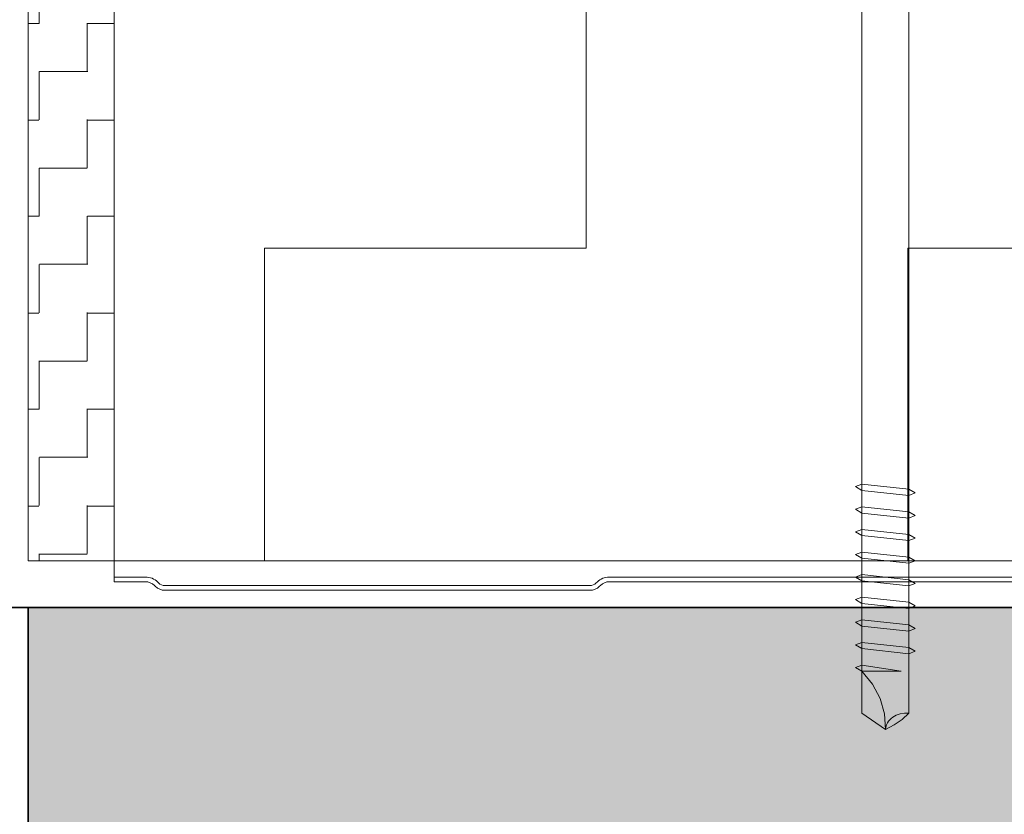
# Model space of a CAD drawing. Header units: metres. Extents: x 1316.5 to 1415.3, y -94.1 to -52.
# Tile 478 of 656: x 1400.7465 to 1400.8613, y -70.9785 to -70.8858. Entities that reach past the tile are written whole.
import ezdxf

# ---------------------------------------------------------------- set-up
doc = ezdxf.new("R2010")
doc.units = ezdxf.units.M
doc.header["$PDMODE"] = 65
doc.linetypes.add('AUSGEZOGEN', pattern=[0])
doc.linetypes.add('STRICHPUNKT2_S5', pattern=[0.09999999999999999, 0.07, -0.01, 0.01, -0.01])
doc.layers.add('XR$4$_42143', color=7, linetype='Continuous')
doc.layers.add('XR$4$_42154', color=7, linetype='Continuous')
for name, color, linetype, lineweight in [('XR$4$Achsen', 4, 'AUSGEZOGEN', 13), ('XR$4$Maßlinie 1_50', 7, 'AUSGEZOGEN', 25), ('XR$4$Muster', 4, 'AUSGEZOGEN', 13), ('XR$4$Möblierung', 4, 'AUSGEZOGEN', 13), ('XR$4$STANDARD_1', 7, 'AUSGEZOGEN', 25), ('XR$4$Wand Mauerwerk nt', 7, 'AUSGEZOGEN', 25), ('XR$4$Wand Mauerwerk tr_1', 42, 'AUSGEZOGEN', 18)]:
    doc.layers.add(name, color=color, linetype=linetype, lineweight=lineweight)
doc.styles.add('ARIAL', font='arial.ttf')
doc.dimstyles.new('DIMSTYLE_4', dxfattribs={"dimtxt": 0.04, "dimasz": 0.03, "dimexe": 0, "dimexo": 1e-06, "dimgap": 0.02, "dimtad": 2, "dimdec": 1, "dimlfac": 100, "dimrnd": 0.5, "dimzin": 4, "dimdsep": 46, "dimtxsty": 'ARIAL', "dimblk1": 'ALL_ML_KREIS', "dimblk2": 'ALL_ML_KREIS', "dimsah": 1, "dimcen": 0, "dimse1": 1, "dimse2": 1, "dimclrd": 7, "dimclre": 7, "dimclrt": 7, "dimadec": 0, "dimazin": 0, "dimtfac": 1, "dimtdec": 0, "dimtix": 1, "dimtmove": 2, "dimatfit": 3, "dimfxl": 0, "dimtzin": 0, "dimlwd": 0, "dimlwe": 25, "dimarcsym": 0})

# ---------------------------------------------------------------- blocks, each defined once
blk = doc.blocks.new('COMPLEXOBJECT_71')
at = {"layer": 'XR$4$STANDARD_1', "linetype": 'AUSGEZOGEN', "lineweight": 35, "transparency": 33554687}
h = blk.add_hatch(color=7, dxfattribs=at)
h.set_gradient(color2=(0, 0, 0), one_color=1)
h.paths.add_polyline_path([(1400.838627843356, -70.80241521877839), (1400.838627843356, -70.80432811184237), (1400.856228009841, -70.80241521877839)], flags=0)
h = blk.add_hatch(color=7, dxfattribs=at)
h.set_gradient(color2=(0, 0, 0), one_color=1)
h.paths.add_polyline_path([(1400.838627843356, -70.80432811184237), (1400.856228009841, -70.80432811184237), (1400.856228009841, -70.80241521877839)], flags=0)
at = {"layer": 'XR$4$STANDARD_1', "color": 7, "linetype": 'AUSGEZOGEN', "lineweight": 13, "transparency": 33554687}
for p, q in [((1400.841927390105, -70.79715024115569), (1400.841927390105, -70.80145748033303)), ((1400.847430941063, -70.79715024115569), (1400.841927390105, -70.79715024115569)), ((1400.844404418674, -70.79715024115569), (1400.844404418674, -70.80145748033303)), ((1400.852927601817, -70.79715024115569), (1400.847430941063, -70.79715024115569)), ((1400.85045401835, -70.79715024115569), (1400.85045401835, -70.80145748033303)), ((1400.852927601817, -70.80145748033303), (1400.852927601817, -70.79715024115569)), ((1400.838629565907, -70.80241349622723), (1400.841927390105, -70.80145748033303)), ((1400.841927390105, -70.80145748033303), (1400.852927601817, -70.80145748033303)), ((1400.856229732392, -70.80241349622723), (1400.852927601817, -70.80145748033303)), ((1400.838629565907, -70.80432897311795), (1400.838629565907, -70.80241349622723)), ((1400.838629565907, -70.80241349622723), (1400.856229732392, -70.80241349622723)), ((1400.856229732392, -70.80241349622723), (1400.856229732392, -70.80432897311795)), ((1400.856229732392, -70.80432897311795), (1400.838629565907, -70.80432897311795)), ((1400.844679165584, -70.80432897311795), (1400.844679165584, -70.80546844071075)), ((1400.85017927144, -70.80606142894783), (1400.85017927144, -70.80432897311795)), ((1400.844679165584, -70.80546844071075), (1400.843963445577, -70.80575438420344)), ((1400.85017927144, -70.80606142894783), (1400.844679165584, -70.80546844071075)), ((1400.843963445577, -70.80575438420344), (1400.844679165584, -70.80619535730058)), ((1400.844679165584, -70.80619191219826), (1400.844679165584, -70.80810394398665)), ((1400.844679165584, -70.80619535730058), (1400.85017927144, -70.80677757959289)), ((1400.850894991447, -70.80649163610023), (1400.85017927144, -70.80606142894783)), ((1400.85017927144, -70.80677757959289), (1400.850894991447, -70.80649163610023)), ((1400.85017927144, -70.8086930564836), (1400.85017927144, -70.80677757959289)), ((1400.844679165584, -70.80810394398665), (1400.843963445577, -70.80838945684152)), ((1400.843963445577, -70.80838945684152), (1400.844679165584, -70.80883042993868)), ((1400.85017927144, -70.80869650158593), (1400.844679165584, -70.80810394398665)), ((1400.844679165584, -70.80882698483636), (1400.844679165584, -70.81074246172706)), ((1400.844679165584, -70.80883042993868), (1400.85017927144, -70.80941609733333)), ((1400.850894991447, -70.80912670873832), (1400.85017927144, -70.80869650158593)), ((1400.85017927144, -70.80941609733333), (1400.850894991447, -70.80912670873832)), ((1400.85017927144, -70.81132812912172), (1400.85017927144, -70.80941609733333)), ((1400.844679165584, -70.81074246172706), (1400.843963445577, -70.81102840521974)), ((1400.843963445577, -70.81102840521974), (1400.844679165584, -70.81146937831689)), ((1400.85017927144, -70.81133544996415), (1400.844679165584, -70.81074246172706)), ((1400.844679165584, -70.81146593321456), (1400.844679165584, -70.81337796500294)), ((1400.844679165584, -70.81146937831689), (1400.85017927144, -70.81205160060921)), ((1400.850894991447, -70.81176565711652), (1400.85017927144, -70.81133544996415)), ((1400.85017927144, -70.81205160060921), (1400.850894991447, -70.81176565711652)), ((1400.85017927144, -70.81396707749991), (1400.85017927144, -70.81205160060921)), ((1400.844679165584, -70.81337796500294), (1400.843963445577, -70.81366347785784)), ((1400.85017927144, -70.81397052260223), (1400.844679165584, -70.81337796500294)), ((1400.843963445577, -70.81366347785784), (1400.844679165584, -70.81410445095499)), ((1400.844679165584, -70.81410100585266), (1400.844679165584, -70.81601648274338)), ((1400.844679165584, -70.81410445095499), (1400.85017927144, -70.81469011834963)), ((1400.850894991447, -70.81440116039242), (1400.85017927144, -70.81397052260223)), ((1400.85017927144, -70.81469011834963), (1400.850894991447, -70.81440116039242)), ((1400.85017927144, -70.96668501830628), (1400.85017927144, -70.81469011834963)), ((1400.844679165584, -70.81601648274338), (1400.843963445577, -70.81629898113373)), ((1400.843963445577, -70.81629898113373), (1400.844679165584, -70.81673995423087)), ((1400.849255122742, -70.81673995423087), (1400.844679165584, -70.81601648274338)), ((1400.844679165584, -70.81673995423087), (1400.844679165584, -70.96668501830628)), ((1400.844679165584, -70.81673995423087), (1400.849255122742, -70.81673995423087)), ((1400.844679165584, -70.93999021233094), (1400.843963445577, -70.94027572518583)), ((1400.843963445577, -70.94027572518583), (1400.844679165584, -70.94071669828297)), ((1400.85017927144, -70.94058276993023), (1400.844679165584, -70.93999021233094)), ((1400.844679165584, -70.94071325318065), (1400.844679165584, -70.94262528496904)), ((1400.844679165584, -70.94071669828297), (1400.85017927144, -70.9413023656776)), ((1400.850894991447, -70.94101297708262), (1400.85017927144, -70.94058276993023)), ((1400.85017927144, -70.9413023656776), (1400.850894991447, -70.94101297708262)), ((1400.85017927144, -70.94321439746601), (1400.85017927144, -70.9413023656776)), ((1400.844679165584, -70.94262528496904), (1400.843963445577, -70.94291467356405)), ((1400.843963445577, -70.94291467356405), (1400.844679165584, -70.94335564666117)), ((1400.85017927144, -70.94322171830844), (1400.844679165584, -70.94262528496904)), ((1400.844679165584, -70.94334875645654), (1400.844679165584, -70.94526423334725)), ((1400.844679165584, -70.94335564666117), (1400.85017927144, -70.94393786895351)), ((1400.850894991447, -70.94365192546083), (1400.85017927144, -70.94322171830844)), ((1400.85017927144, -70.94393786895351), (1400.850894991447, -70.94365192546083)), ((1400.85017927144, -70.94585334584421), (1400.85017927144, -70.94393786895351)), ((1400.844679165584, -70.94526423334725), (1400.843963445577, -70.94554974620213)), ((1400.843963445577, -70.94554974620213), (1400.844679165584, -70.94599071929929)), ((1400.85017927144, -70.94585679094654), (1400.844679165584, -70.94526423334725)), ((1400.844679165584, -70.94598727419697), (1400.844679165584, -70.94790275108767)), ((1400.844679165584, -70.94599071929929), (1400.85017927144, -70.9465729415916)), ((1400.850894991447, -70.94628699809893), (1400.85017927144, -70.94585679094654)), ((1400.85017927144, -70.9465729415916), (1400.850894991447, -70.94628699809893)), ((1400.85017927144, -70.94848841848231), (1400.85017927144, -70.9465729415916)), ((1400.844679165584, -70.94790275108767), (1400.843963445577, -70.94818869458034)), ((1400.85017927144, -70.94849573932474), (1400.844679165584, -70.94790275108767)), ((1400.843963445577, -70.94818869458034), (1400.844679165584, -70.9486296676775)), ((1400.844679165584, -70.9486296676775), (1400.85017927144, -70.94921188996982)), ((1400.850894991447, -70.94892594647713), (1400.85017927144, -70.94849573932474)), ((1400.85017927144, -70.94921188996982), (1400.850894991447, -70.94892594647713)), ((1400.844679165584, -70.95053825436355), (1400.843963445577, -70.95082376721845)), ((1400.843963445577, -70.95082376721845), (1400.844679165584, -70.9512647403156)), ((1400.85017927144, -70.95113081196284), (1400.844679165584, -70.95053825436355)), ((1400.844679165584, -70.95125785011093), (1400.844679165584, -70.95317332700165)), ((1400.844679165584, -70.9512647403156), (1400.85017927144, -70.9518469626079)), ((1400.850894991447, -70.95156101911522), (1400.85017927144, -70.95113081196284)), ((1400.85017927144, -70.9518469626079), (1400.850894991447, -70.95156101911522)), ((1400.85017927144, -70.95376243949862), (1400.85017927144, -70.9518469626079)), ((1400.844679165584, -70.95317332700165), (1400.843963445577, -70.95345927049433)), ((1400.843963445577, -70.95345927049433), (1400.844679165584, -70.95390024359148)), ((1400.85017927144, -70.95376588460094), (1400.844679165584, -70.95317332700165)), ((1400.844679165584, -70.95389679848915), (1400.844679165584, -70.95581227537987)), ((1400.844679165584, -70.95390024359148), (1400.85017927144, -70.95448591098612)), ((1400.850894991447, -70.95419652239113), (1400.85017927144, -70.95376588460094)), ((1400.85017927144, -70.95448591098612), (1400.850894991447, -70.95419652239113)), ((1400.85017927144, -70.95639794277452), (1400.85017927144, -70.95448591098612)), ((1400.844679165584, -70.95581227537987), (1400.843963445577, -70.95609778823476)), ((1400.85017927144, -70.95640483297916), (1400.844679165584, -70.95581227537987)), ((1400.843963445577, -70.95609778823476), (1400.844679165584, -70.95653876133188)), ((1400.844679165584, -70.95653531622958), (1400.844679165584, -70.95844734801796)), ((1400.844679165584, -70.95653876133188), (1400.85017927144, -70.95712098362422)), ((1400.850894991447, -70.95683547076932), (1400.85017927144, -70.95640483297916)), ((1400.85017927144, -70.95712098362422), (1400.850894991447, -70.95683547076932)), ((1400.85017927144, -70.95903646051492), (1400.85017927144, -70.95712098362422)), ((1400.844679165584, -70.95844734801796), (1400.843963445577, -70.95873673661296)), ((1400.843963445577, -70.95873673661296), (1400.844679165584, -70.9591742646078)), ((1400.85017927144, -70.95904033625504), (1400.844679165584, -70.95844734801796)), ((1400.844679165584, -70.95917081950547), (1400.844679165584, -70.96108629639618)), ((1400.844679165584, -70.9591742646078), (1400.85017927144, -70.95975993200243)), ((1400.850894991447, -70.95947398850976), (1400.85017927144, -70.95904033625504)), ((1400.85017927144, -70.95975993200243), (1400.850894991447, -70.95947398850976)), ((1400.844679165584, -70.96108629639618), (1400.843963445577, -70.96137180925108)), ((1400.843963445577, -70.96137180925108), (1400.844679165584, -70.96180933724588)), ((1400.849255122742, -70.96180933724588), (1400.844679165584, -70.96108629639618)), ((1400.844679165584, -70.96180933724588), (1400.849255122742, -70.96180933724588)), ((1400.845924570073, -70.9633122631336), (1400.844679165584, -70.9618127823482)), ((1400.846824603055, -70.9649913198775), (1400.845924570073, -70.9633122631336)), ((1400.847328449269, -70.96676942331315), (1400.846824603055, -70.9649913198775)), ((1400.844679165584, -70.96668501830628), (1400.847430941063, -70.96860049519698)), ((1400.847430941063, -70.96860049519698), (1400.847328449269, -70.96676942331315)), ((1400.84794598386, -70.96746447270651), (1400.847801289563, -70.96763026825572)), ((1400.848112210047, -70.96730944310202), (1400.84794598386, -70.96746447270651)), ((1400.848295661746, -70.96716819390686), (1400.848112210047, -70.96730944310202)), ((1400.848492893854, -70.96704115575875), (1400.848295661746, -70.96716819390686)), ((1400.848447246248, -70.9680781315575), (1400.849371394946, -70.96743605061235)), ((1400.848708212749, -70.96693177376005), (1400.848492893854, -70.96704115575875)), ((1400.849174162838, -70.96676942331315), (1400.848708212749, -70.96693177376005)), ((1400.849671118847, -70.9666884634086), (1400.849174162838, -70.96676942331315)), ((1400.849371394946, -70.96743605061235), (1400.85017927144, -70.96668501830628)), ((1400.85017927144, -70.96668501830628), (1400.849671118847, -70.9666884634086)), ((1400.847430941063, -70.96860049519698), (1400.848447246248, -70.9680781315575)), ((1400.847469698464, -70.96832531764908), (1400.847430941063, -70.96860049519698)), ((1400.847550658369, -70.9680604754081), (1400.847469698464, -70.96832531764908)), ((1400.847678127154, -70.96781027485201), (1400.847550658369, -70.9680604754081)), ((1400.847801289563, -70.96763026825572), (1400.847678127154, -70.96781027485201))]:
    blk.add_line(p, q, dxfattribs=at)
blk = doc.blocks.new('ALL_ML_KREIS')
at = {"color": 0, "linetype": 'ByBlock', "lineweight": -2}
for p, q in [((0, -0.5), (0, 0.5)), ((-1, 0), (0.5, 0))]:
    blk.add_line(p, q, dxfattribs=at)
blk.add_circle((0, 0), 0.15, dxfattribs=at)
blk = doc.blocks.new('*D460')
at = {"layer": 'DEFPOINTS', "color": 7, "linetype": 'AUSGEZOGEN', "lineweight": 25, "transparency": 33554687}
for p in [(1400.853245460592, -70.95436920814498), (1400.480862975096, -71.35436920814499), (1400.938092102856, -71.35436920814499)]:
    blk.add_point(p, dxfattribs=at)
at = {"layer": 'XR$4$Maßlinie 1_50', "color": 7, "linetype": 'AUSGEZOGEN', "lineweight": -2, "transparency": 33554687}
blk.add_line((1400.480862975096, -71.35436920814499), (1400.480862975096, -70.95436920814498), dxfattribs=at)
at = {"layer": 'XR$4$Maßlinie 1_50', "color": 7, "linetype": 'AUSGEZOGEN', "lineweight": 25, "transparency": 33554687, "xscale": 0.03, "yscale": 0.03, "zscale": 0.03}
for p, rotation in [((1400.480862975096, -70.95436920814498), 90), ((1400.480862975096, -71.35436920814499), 270)]:
    blk.add_blockref('ALL_ML_KREIS', p, dxfattribs=dict(at, rotation=rotation))
at = {"layer": 'XR$4$Maßlinie 1_50', "color": 7, "linetype": 'AUSGEZOGEN', "lineweight": 25, "transparency": 33554687, "insert": (1400.450180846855, -71.15610999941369), "char_height": 0.04, "width": 0.16, "attachment_point": 5, "rotation": 90, "style": 'ARIAL'}
blk.add_mtext('\\A1;{\\A1;{40\\H0.026400;\\S^ ;}}', dxfattribs=at)
blk = doc.blocks.new('*D461')
at = {"layer": 'DEFPOINTS', "color": 7, "linetype": 'AUSGEZOGEN', "lineweight": 25, "transparency": 33554687}
for p in [(1400.769759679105, -70.80436920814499), (1400.480862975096, -70.95436920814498), (1400.853245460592, -70.95436920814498)]:
    blk.add_point(p, dxfattribs=at)
at = {"layer": 'XR$4$Maßlinie 1_50', "color": 7, "linetype": 'AUSGEZOGEN', "lineweight": -2, "transparency": 33554687}
blk.add_line((1400.480862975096, -70.95436920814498), (1400.480862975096, -70.80436920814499), dxfattribs=at)
at = {"layer": 'XR$4$Maßlinie 1_50', "color": 7, "linetype": 'AUSGEZOGEN', "lineweight": 25, "transparency": 33554687, "xscale": 0.03, "yscale": 0.03, "zscale": 0.03}
for p, rotation in [((1400.480862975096, -70.80436920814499), 90), ((1400.480862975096, -70.95436920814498), 270)]:
    blk.add_blockref('ALL_ML_KREIS', p, dxfattribs=dict(at, rotation=rotation))
at = {"layer": 'XR$4$Maßlinie 1_50', "color": 7, "linetype": 'AUSGEZOGEN', "lineweight": 25, "transparency": 33554687, "insert": (1400.450180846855, -70.88132828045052), "char_height": 0.04, "width": 0.16, "attachment_point": 5, "rotation": 90, "style": 'ARIAL'}
blk.add_mtext('\\A1;{\\A1;{15\\H0.026400;\\S^ ;}}', dxfattribs=at)
blk = doc.blocks.new('*D470')
at = {"layer": 'DEFPOINTS', "color": 7, "linetype": 'AUSGEZOGEN', "lineweight": 25, "transparency": 33554687}
for p in [(1400.597467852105, -70.68769531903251), (1400.747467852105, -70.8075176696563), (1400.597467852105, -71.15848585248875)]:
    blk.add_point(p, dxfattribs=at)
at = {"layer": 'XR$4$Maßlinie 1_50', "color": 7, "linetype": 'AUSGEZOGEN', "lineweight": -2, "transparency": 33554687}
blk.add_line((1400.597467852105, -70.68769531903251), (1400.747467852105, -70.68769531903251), dxfattribs=at)
at = {"layer": 'XR$4$Maßlinie 1_50', "color": 7, "linetype": 'AUSGEZOGEN', "lineweight": 25, "transparency": 33554687, "xscale": 0.03, "yscale": 0.03, "zscale": 0.03, "rotation": 180}
blk.add_blockref('ALL_ML_KREIS', (1400.597467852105, -70.68769531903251), dxfattribs=at)
at = {"layer": 'XR$4$Maßlinie 1_50', "color": 7, "linetype": 'AUSGEZOGEN', "lineweight": 25, "transparency": 33554687, "xscale": 0.03, "yscale": 0.03, "zscale": 0.03}
blk.add_blockref('ALL_ML_KREIS', (1400.747467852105, -70.68769531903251), dxfattribs=at)
at = {"layer": 'XR$4$Maßlinie 1_50', "color": 7, "linetype": 'AUSGEZOGEN', "lineweight": 25, "transparency": 33554687, "insert": (1400.670508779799, -70.65701319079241), "char_height": 0.04, "width": 0.16, "attachment_point": 5, "style": 'ARIAL'}
blk.add_mtext('\\A1;{\\A1;{15\\H0.026400;\\S^ ;}}', dxfattribs=at)
blk = doc.blocks.new('*D472')
at = {"layer": 'DEFPOINTS', "color": 7, "linetype": 'AUSGEZOGEN', "lineweight": 25, "transparency": 33554687}
for p in [(1400.757468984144, -70.68769531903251), (1400.757468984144, -70.8075176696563), (1401.696456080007, -70.95436920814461)]:
    blk.add_point(p, dxfattribs=at)
at = {"layer": 'XR$4$Maßlinie 1_50', "color": 7, "linetype": 'AUSGEZOGEN', "lineweight": -2, "transparency": 33554687}
blk.add_line((1400.757468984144, -70.68769531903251), (1401.696456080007, -70.68769531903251), dxfattribs=at)
at = {"layer": 'XR$4$Maßlinie 1_50', "color": 7, "linetype": 'AUSGEZOGEN', "lineweight": 25, "transparency": 33554687, "xscale": 0.03, "yscale": 0.03, "zscale": 0.03, "rotation": 180}
blk.add_blockref('ALL_ML_KREIS', (1400.757468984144, -70.68769531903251), dxfattribs=at)
at = {"layer": 'XR$4$Maßlinie 1_50', "color": 7, "linetype": 'AUSGEZOGEN', "lineweight": 25, "transparency": 33554687, "xscale": 0.03, "yscale": 0.03, "zscale": 0.03}
blk.add_blockref('ALL_ML_KREIS', (1401.696456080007, -70.68769531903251), dxfattribs=at)
at = {"layer": 'XR$4$Maßlinie 1_50', "color": 7, "linetype": 'AUSGEZOGEN', "lineweight": 25, "transparency": 33554687, "insert": (1401.225235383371, -70.65701319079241), "char_height": 0.04, "width": 0.16, "attachment_point": 5, "style": 'ARIAL'}
blk.add_mtext('\\A1;{\\A1;{94\\H0.026400;\\S^ ;}}', dxfattribs=at)
blk = doc.blocks.new('*D482')
at = {"layer": 'DEFPOINTS', "color": 7, "linetype": 'AUSGEZOGEN', "lineweight": 25, "transparency": 33554687}
for p in [(1400.747467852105, -70.95436920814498), (1400.694194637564, -71.12936877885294), (1400.742025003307, -71.12936877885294)]:
    blk.add_point(p, dxfattribs=at)
at = {"layer": 'XR$4$Maßlinie 1_50', "color": 7, "linetype": 'AUSGEZOGEN', "lineweight": -2, "transparency": 33554687}
blk.add_line((1400.694194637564, -71.12936877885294), (1400.694194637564, -70.95436920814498), dxfattribs=at)
at = {"layer": 'XR$4$Maßlinie 1_50', "color": 7, "linetype": 'AUSGEZOGEN', "lineweight": 25, "transparency": 33554687, "xscale": 0.03, "yscale": 0.03, "zscale": 0.03}
for p, rotation in [((1400.694194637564, -70.95436920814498), 90), ((1400.694194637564, -71.12936877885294), 270)]:
    blk.add_blockref('ALL_ML_KREIS', p, dxfattribs=dict(at, rotation=rotation))
at = {"layer": 'XR$4$Maßlinie 1_50', "color": 7, "linetype": 'AUSGEZOGEN', "lineweight": 25, "transparency": 33554687, "insert": (1400.664194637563, -71.02559887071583), "char_height": 0.04, "width": 0.16, "attachment_point": 5, "rotation": 90, "style": 'ARIAL'}
blk.add_mtext('\\A1;{\\A1;{17\\H0.026400;\\S5^ ;}}', dxfattribs=at)
blk = doc.blocks.new('*D483')
at = {"layer": 'DEFPOINTS', "color": 7, "linetype": 'AUSGEZOGEN', "lineweight": 25, "transparency": 33554687}
for p in [(1400.742025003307, -70.80440478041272), (1400.694194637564, -70.95436920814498), (1400.747467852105, -70.95436920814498)]:
    blk.add_point(p, dxfattribs=at)
at = {"layer": 'XR$4$Maßlinie 1_50', "color": 7, "linetype": 'AUSGEZOGEN', "lineweight": -2, "transparency": 33554687}
blk.add_line((1400.694194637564, -70.95436920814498), (1400.694194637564, -70.80440478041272), dxfattribs=at)
at = {"layer": 'XR$4$Maßlinie 1_50', "color": 7, "linetype": 'AUSGEZOGEN', "lineweight": 25, "transparency": 33554687, "xscale": 0.03, "yscale": 0.03, "zscale": 0.03}
for p, rotation in [((1400.694194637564, -70.80440478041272), 90), ((1400.694194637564, -70.95436920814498), 270)]:
    blk.add_blockref('ALL_ML_KREIS', p, dxfattribs=dict(at, rotation=rotation))
at = {"layer": 'XR$4$Maßlinie 1_50', "color": 7, "linetype": 'AUSGEZOGEN', "lineweight": 25, "transparency": 33554687, "insert": (1400.663512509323, -70.88134606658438), "char_height": 0.04, "width": 0.16, "attachment_point": 5, "rotation": 90, "style": 'ARIAL'}
blk.add_mtext('\\A1;{\\A1;{15\\H0.026400;\\S^ ;}}', dxfattribs=at)

msp = doc.modelspace()

# ---------------------------------------------------------------- hatches: boundary and pattern name
at = {"layer": 'XR$4$Muster', "linetype": 'AUSGEZOGEN', "lineweight": 13, "transparency": 33554687}
h = msp.add_hatch(dxfattribs=at)
h.set_pattern_fill('MUSTER', color=4, scale=0.005625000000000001, angle=90.00000000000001, style=0, pattern_type=2)
h.set_pattern_definition([(90.00000000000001, (-0.01125, 0.01125), (-0.005625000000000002, 0.005625), [0.005625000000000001, -0.005625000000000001]), (180, (-0.01125, 0.01125), (-0.005625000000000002, -0.005625), [0.005625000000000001, -0.005625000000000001])])
h.paths.add_polyline_path([(1400.747467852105, -70.94892635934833), (1400.757468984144, -70.94892635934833), (1400.757468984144, -70.8075176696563), (1400.747467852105, -70.8075176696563)], flags=0)
h = msp.add_hatch(dxfattribs=at)
h.set_pattern_fill('MUSTER', color=4, scale=0.0375, angle=90.00000000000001, style=0, pattern_type=2)
h.set_pattern_definition([(90.00000000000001, (-0.07500000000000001, 0.07499999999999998), (-0.03750000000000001, 0.03749999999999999), [0.0375, -0.0375]), (180, (-0.07500000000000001, 0.07499999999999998), (-0.03750000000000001, -0.03749999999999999), [0.0375, -0.0375])])
h.paths.add_polyline_path([(1401.76894793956, -70.8075176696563), (1400.757468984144, -70.8075176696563), (1400.757468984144, -70.94892635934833), (1401.76894793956, -70.94892635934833)], flags=0)
at = {"layer": 'XR$4$Möblierung', "linetype": 'AUSGEZOGEN', "lineweight": 13, "transparency": 33554687}
msp.add_hatch(color=8, dxfattribs=at).paths.add_polyline_path([(1401.622331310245, -71.04994107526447), (1401.622556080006, -71.05007693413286), (1401.622556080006, -71.05035982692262), (1401.674756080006, -71.05035982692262), (1401.674756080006, -71.04911920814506), (1401.675939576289, -71.0482004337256), (1401.676972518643, -71.04711515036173), (1401.677831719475, -71.04588772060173), (1401.678956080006, -71.04362266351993), (1401.678956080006, -71.03936920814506), (1401.679151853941, -71.03813314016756), (1401.679720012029, -71.0370180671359), (1401.680604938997, -71.03613314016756), (1401.681720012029, -71.03556498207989), (1401.682956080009, -71.03536920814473), (1401.692456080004, -71.03536920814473), (1401.693692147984, -71.03556498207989), (1401.694807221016, -71.03613314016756), (1401.695692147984, -71.0370180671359), (1401.696260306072, -71.03813314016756), (1401.696456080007, -71.03936920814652), (1401.696456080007, -70.95436920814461), (1401.236961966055, -70.95436920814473), (1401.230961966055, -70.9543692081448), (1401.212961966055, -70.95436920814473), (1401.206961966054, -70.9543692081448), (1400.747467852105, -70.95436920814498), (1400.747467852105, -71.0843692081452), (1400.747663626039, -71.08313314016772), (1400.748231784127, -71.08201806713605), (1400.749116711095, -71.08113314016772), (1400.750231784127, -71.08056498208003), (1400.751467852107, -71.08036920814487), (1400.760967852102, -71.08036920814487), (1400.762203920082, -71.08056498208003), (1400.763318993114, -71.08113314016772), (1400.764203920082, -71.08201806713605), (1400.76477207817, -71.08313314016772), (1400.764967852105, -71.0843692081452), (1400.764967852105, -71.08862266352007), (1400.766092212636, -71.09088772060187), (1400.766951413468, -71.09211515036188), (1400.767984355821, -71.09320043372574), (1400.769167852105, -71.0941192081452), (1400.769167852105, -71.09536920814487), (1400.821367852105, -71.09536920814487), (1400.821367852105, -71.095076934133), (1400.821592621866, -71.09494107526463), (1400.823467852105, -71.09136920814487), (1400.823467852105, -71.09064211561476), (1400.825367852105, -71.09064211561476), (1400.825367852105, -71.10809630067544), (1400.823467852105, -71.10809630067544), (1400.823467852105, -71.10736920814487), (1400.821592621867, -71.10379734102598), (1400.821367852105, -71.10366148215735), (1400.821367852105, -71.10336920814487), (1400.769167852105, -71.10336920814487), (1400.769167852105, -71.10461920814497), (1400.767984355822, -71.10553798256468), (1400.766951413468, -71.10662326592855), (1400.766092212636, -71.10785069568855), (1400.764967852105, -71.11011575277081), (1400.764967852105, -71.11436920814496), (1400.76477207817, -71.11560527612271), (1400.764203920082, -71.11672034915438), (1400.763318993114, -71.1176052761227), (1400.762203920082, -71.11817343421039), (1400.760967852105, -71.11836920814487), (1400.751467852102, -71.11836920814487), (1400.750231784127, -71.11817343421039), (1400.749116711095, -71.1176052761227), (1400.748231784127, -71.11672034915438), (1400.747663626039, -71.11560527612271), (1400.747467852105, -71.11436920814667), (1400.747467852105, -71.19436920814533), (1400.747663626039, -71.19313314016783), (1400.748231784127, -71.19201806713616), (1400.749116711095, -71.19113314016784), (1400.750231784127, -71.19056498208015), (1400.751467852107, -71.19036920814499), (1400.760967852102, -71.19036920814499), (1400.762203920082, -71.19056498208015), (1400.763318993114, -71.19113314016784), (1400.764203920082, -71.19201806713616), (1400.76477207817, -71.19313314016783), (1400.764967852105, -71.19436920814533), (1400.764967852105, -71.1986226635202), (1400.766092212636, -71.20088772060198), (1400.766951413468, -71.20211515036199), (1400.767984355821, -71.20320043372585), (1400.769167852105, -71.20411920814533), (1400.769167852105, -71.20536920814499), (1400.821367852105, -71.20536920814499), (1400.821367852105, -71.20507693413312), (1400.821592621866, -71.20494107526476), (1400.823467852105, -71.20136920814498), (1400.823467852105, -71.20064211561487), (1400.825367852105, -71.20064211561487), (1400.825367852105, -71.21809630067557), (1400.823467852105, -71.21809630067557), (1400.823467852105, -71.21736920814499), (1400.821592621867, -71.2137973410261), (1400.821367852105, -71.21366148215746), (1400.821367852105, -71.21336920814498), (1400.769167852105, -71.21336920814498), (1400.769167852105, -71.21461920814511), (1400.767984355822, -71.2155379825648), (1400.766951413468, -71.21662326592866), (1400.766092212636, -71.21785069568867), (1400.764967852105, -71.22011575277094), (1400.764967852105, -71.2243692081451), (1400.76477207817, -71.22560527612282), (1400.764203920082, -71.22672034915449), (1400.763318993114, -71.22760527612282), (1400.762203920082, -71.2281734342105), (1400.760967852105, -71.22836920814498), (1400.751467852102, -71.22836920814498), (1400.750231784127, -71.2281734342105), (1400.749116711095, -71.22760527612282), (1400.748231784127, -71.22672034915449), (1400.747663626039, -71.22560527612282), (1400.747467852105, -71.22436920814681), (1400.747467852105, -71.35436920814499), (1401.696456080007, -71.35436920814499), (1401.696456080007, -71.28936920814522), (1401.696260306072, -71.29060527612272), (1401.695692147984, -71.29172034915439), (1401.694807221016, -71.29260527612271), (1401.693692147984, -71.2931734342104), (1401.692456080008, -71.29336920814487), (1401.682956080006, -71.29336920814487), (1401.681720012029, -71.2931734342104), (1401.680604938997, -71.29260527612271), (1401.679720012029, -71.29172034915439), (1401.679151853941, -71.29060527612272), (1401.678956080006, -71.28936920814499), (1401.678956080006, -71.28511575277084), (1401.677831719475, -71.28285069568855), (1401.676972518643, -71.28162326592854), (1401.675939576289, -71.28053798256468), (1401.674756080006, -71.27961920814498), (1401.674756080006, -71.27836920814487), (1401.622556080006, -71.27836920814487), (1401.622556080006, -71.27866148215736), (1401.622331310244, -71.27879734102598), (1401.620456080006, -71.28236920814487), (1401.620456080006, -71.28309630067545), (1401.618556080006, -71.28309630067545), (1401.618556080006, -71.26564211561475), (1401.620456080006, -71.26564211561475), (1401.620456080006, -71.26636920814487), (1401.622331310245, -71.26994107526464), (1401.622556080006, -71.27007693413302), (1401.622556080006, -71.27036920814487), (1401.674756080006, -71.27036920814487), (1401.674756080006, -71.26911920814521), (1401.675939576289, -71.26820043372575), (1401.676972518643, -71.26711515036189), (1401.677831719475, -71.26588772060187), (1401.678956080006, -71.26362266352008), (1401.678956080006, -71.25936920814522), (1401.679151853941, -71.25813314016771), (1401.679720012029, -71.25701806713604), (1401.680604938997, -71.25613314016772), (1401.681720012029, -71.25556498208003), (1401.682956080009, -71.25536920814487), (1401.692456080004, -71.25536920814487), (1401.693692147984, -71.25556498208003), (1401.694807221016, -71.25613314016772), (1401.695692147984, -71.25701806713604), (1401.696260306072, -71.25813314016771), (1401.696456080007, -71.2593692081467), (1401.696456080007, -71.06936920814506), (1401.696260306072, -71.07060527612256), (1401.695692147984, -71.07172034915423), (1401.694807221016, -71.07260527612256), (1401.693692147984, -71.07317343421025), (1401.692456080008, -71.07336920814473), (1401.682956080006, -71.07336920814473), (1401.681720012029, -71.07317343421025), (1401.680604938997, -71.07260527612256), (1401.679720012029, -71.07172034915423), (1401.679151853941, -71.07060527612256), (1401.678956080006, -71.06936920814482), (1401.678956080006, -71.06511575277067), (1401.677831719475, -71.06285069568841), (1401.676972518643, -71.0616232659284), (1401.675939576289, -71.06053798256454), (1401.674756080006, -71.05961920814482), (1401.674756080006, -71.05836920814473), (1401.622556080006, -71.05836920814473), (1401.622556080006, -71.0586614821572), (1401.622331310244, -71.05879734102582), (1401.620456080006, -71.06236920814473), (1401.620456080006, -71.0630963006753), (1401.618556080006, -71.0630963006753), (1401.618556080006, -71.04564211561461), (1401.620456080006, -71.04564211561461), (1401.620456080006, -71.04636920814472)])

# ---------------------------------------------------------------- linework, layer by layer
at = {"layer": 'XR$4$_42143', "color": 30, "linetype": 'AUSGEZOGEN', "lineweight": 13, "transparency": 33554687}
for p, q in [((1400.757468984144, -70.95136920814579), (1400.761146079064, -70.95136920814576)), ((1400.815229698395, -70.95136920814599), (1400.864910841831, -70.95136920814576)), ((1400.762171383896, -70.95179390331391), (1400.762278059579, -70.9519005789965)), ((1400.762666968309, -70.95151167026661), (1400.762560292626, -70.95140499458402)), ((1400.762666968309, -70.95151167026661), (1400.762560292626, -70.95140499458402)), ((1400.81296634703, -70.9518192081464), (1400.76340943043, -70.95181920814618)), ((1400.76340943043, -70.952369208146), (1400.81296634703, -70.95236920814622)), ((1400.813815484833, -70.95140499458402), (1400.81370880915, -70.95151167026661)), ((1400.81409771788, -70.9519005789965), (1400.814204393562, -70.95179390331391))]:
    msp.add_line(p, q, dxfattribs=at)
for centre, radius, start, end in [((1400.761146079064, -70.95281920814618), 0.002, 45, 90), ((1400.761146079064, -70.95281920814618), 0.001450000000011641, 44.99999999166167, 90), ((1400.815229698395, -70.95281920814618), 0.002, 90, 135), ((1400.815229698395, -70.95281920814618), 0.001449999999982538, 90, 135.0000000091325), ((1400.76340943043, -70.95076920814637), 0.001600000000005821, 225.0000000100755, 270), ((1400.76340943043, -70.95076920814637), 0.001049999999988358, 224.9999999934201, 270), ((1400.81296634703, -70.95076920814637), 0.001050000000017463, 270, 315.0000000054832), ((1400.81296634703, -70.95076920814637), 0.001600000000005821, 270, 314.9999999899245)]:
    msp.add_arc(centre, radius, start, end, dxfattribs=at)
at = {"layer": 'XR$4$_42154', "color": 51, "linetype": 'AUSGEZOGEN', "lineweight": 13, "transparency": 33554687}
for p, q in [((1400.757468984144, -70.95136920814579), (1400.757468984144, -70.8075176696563)), ((1400.757468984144, -70.95081920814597), (1400.761146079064, -70.95081920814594)), ((1400.815229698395, -70.95081920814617), (1400.864910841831, -70.95081920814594)), ((1400.762560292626, -70.95140499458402), (1400.762666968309, -70.95151167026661)), ((1400.76340943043, -70.95181920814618), (1400.81296634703, -70.9518192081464)), ((1400.81370880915, -70.95151167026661), (1400.813815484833, -70.95140499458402))]:
    msp.add_line(p, q, dxfattribs=at)
for centre, radius, start, end in [((1400.761146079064, -70.95281920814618), 0.002, 45, 90), ((1400.815229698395, -70.95281920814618), 0.002, 90, 135), ((1400.76340943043, -70.95076920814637), 0.001049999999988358, 224.9999999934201, 270), ((1400.81296634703, -70.95076920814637), 0.001050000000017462, 270, 315.0000000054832)]:
    msp.add_arc(centre, radius, start, end, dxfattribs=at)
at = {"layer": 'XR$4$Achsen', "color": 4, "linetype": 'STRICHPUNKT2_S5', "lineweight": 35, "transparency": 33554687}
for p, q in [((1400.747467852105, -72.08036920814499), (1400.747467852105, -70.36153014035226)), ((1400.249312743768, -70.95436920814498), (1404.672956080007, -70.9543692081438))]:
    msp.add_line(p, q, dxfattribs=at)
at = {"layer": 'XR$4$STANDARD_1', "color": 7, "linetype": 'AUSGEZOGEN', "lineweight": 35, "transparency": 33554687}
msp.add_lwpolyline([(1400.747467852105, -70.95436920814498), (1401.696456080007, -70.95436920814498), (1401.696456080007, -71.35436920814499), (1400.747467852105, -71.35436920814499), (1400.747467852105, -70.95436920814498)], close=True, dxfattribs=at)
at = {"layer": 'XR$4$Wand Mauerwerk nt', "color": 7, "linetype": 'AUSGEZOGEN', "lineweight": 13, "transparency": 33554687}
for p, q in [((1400.747467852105, -70.94892635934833), (1400.747467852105, -70.8075176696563)), ((1401.821456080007, -70.94892635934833), (1400.747467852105, -70.94892635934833))]:
    msp.add_line(p, q, dxfattribs=at)
at = {"layer": 'XR$4$Wand Mauerwerk tr_1', "color": 7, "linetype": 'AUSGEZOGEN', "lineweight": 25, "transparency": 33554687}
msp.add_line((1400.897467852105, -70.95436920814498), (1400.747467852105, -70.95436920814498), dxfattribs=at)

# ---------------------------------------------------------------- block references
at = {"layer": 'XR$4$STANDARD_1', "color": 7, "linetype": 'AUSGEZOGEN', "lineweight": 13, "transparency": 33554687}
msp.add_blockref('COMPLEXOBJECT_71', (0, 0), dxfattribs=at)

# ---------------------------------------------------------------- dimensions: what is measured, and where the dimension line sits
at = {"layer": 'XR$4$Maßlinie 1_50', "color": 7, "linetype": 'AUSGEZOGEN', "lineweight": 25, "transparency": 33554687}
for base, p1, p2, picture, middle in [((1400.747467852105, -70.68769531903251), (1400.597467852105, -71.15848485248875), (1400.747467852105, -70.8075166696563), '*D470', (1400.670508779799, -70.65701319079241)), ((1401.696456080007, -70.68769531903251), (1400.757468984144, -70.8075166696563), (1401.696456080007, -70.9543682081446), '*D472', (1401.225235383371, -70.65701319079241))]:
    dim = msp.add_linear_dim(base=base, p1=p1, p2=p2, dimstyle='DIMSTYLE_4', override={"dimpost": '<>', "dimclrd": 7, "dimclre": 7, "dimclrt": 7, "dimlwd": 0, "dimlwe": 25}, dxfattribs=at)
    dim.commit()
    dim.dimension.update_dxf_attribs({"geometry": picture, "text_midpoint": middle, "dimtype": 160})
for base, p1, p2, picture, middle in [((1400.480862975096, -70.80436920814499), (1400.853244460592, -70.95436920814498), (1400.769758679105, -70.80436920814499), '*D461', (1400.450180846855, -70.88132828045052)), ((1400.694194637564, -70.80440478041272), (1400.747466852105, -70.95436920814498), (1400.742024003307, -70.80440478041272), '*D483', (1400.663512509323, -70.88134606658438)), ((1400.480862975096, -70.95436920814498), (1400.938091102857, -71.35436920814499), (1400.853244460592, -70.95436920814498), '*D460', (1400.450180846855, -71.15610999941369)), ((1400.694194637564, -70.95436920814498), (1400.742024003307, -71.12936877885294), (1400.747466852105, -70.95436920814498), '*D482', (1400.664194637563, -71.02559887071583))]:
    dim = msp.add_linear_dim(base=base, p1=p1, p2=p2, angle=90, dimstyle='DIMSTYLE_4', override={"dimpost": '<>', "dimclrd": 7, "dimclre": 7, "dimclrt": 7, "dimlwd": 0, "dimlwe": 25}, dxfattribs=at)
    dim.commit()
    dim.dimension.update_dxf_attribs({"geometry": picture, "text_midpoint": middle, "dimtype": 160})

doc.saveas('drawing.dxf')
